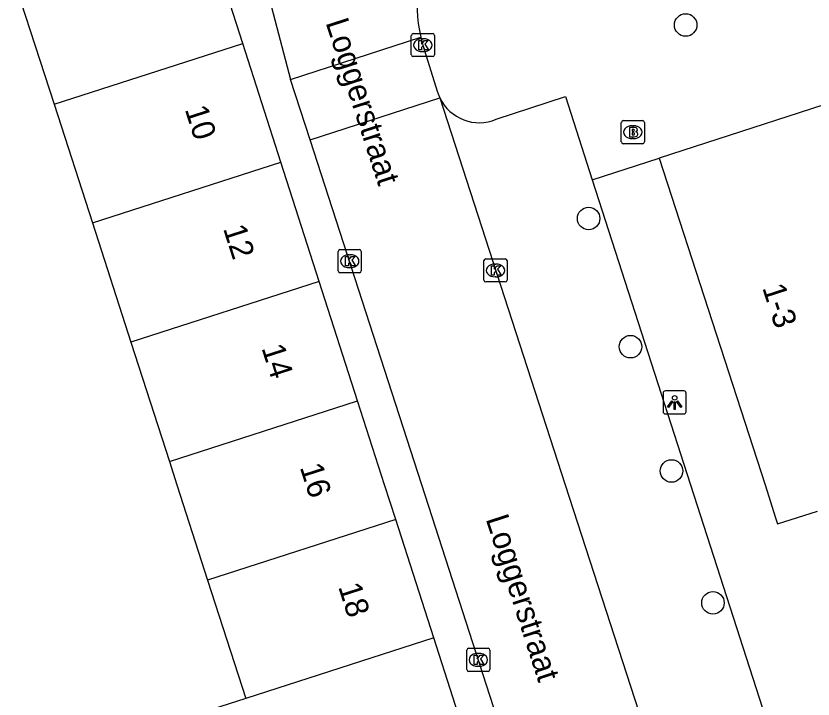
# Model space of a CAD drawing. Extents: x 159377 to 159983, y 382996 to 383595.
# Drawn here: x 159566.95 to 159601.57, y 383240.69 to 383270.37 of the extents above; entities that cross this region are included whole.
import ezdxf

# ---------------------------------------------------------------- set-up
doc = ezdxf.new("R2010")
doc.units = 0
for name, color, linetype in [('IMGEO_Boom', 7, 'Continuous'), ('IMGEO_Brandkraan', 7, 'Continuous'), ('IMGEO_Kolk', 7, 'Continuous'), ('IMGEO_Lichtpunt', 7, 'Continuous'), ('IMGEO_Openbare_ruimte_label', 7, 'Continuous'), ('IMGEO_Pand', 7, 'Continuous'), ('IMGEO_Pand_nummerreeks', 7, 'Continuous'), ('IMGEO_Rijbaan_lokaal_open', 7, 'Continuous'), ('IMGEO_Voetpad_open', 7, 'Continuous')]:
    doc.layers.add(name, color=color, linetype=linetype)

msp = doc.modelspace()

# ---------------------------------------------------------------- linework, layer by layer
at = {"layer": 'IMGEO_Boom'}
for centre in [(159596.038, 383269.973), (159591.824, 383261.57), (159593.642, 383256), (159595.425, 383250.6), (159597.225, 383244.877)]:
    msp.add_circle(centre, 0.489, dxfattribs=at)
at = {"layer": 'IMGEO_Brandkraan'}
for p, q in [((159593.244, 383264.892), (159593.244, 383265.744)), ((159593.319, 383265.818), (159594.171, 383265.818)), ((159594.245, 383265.744), (159594.245, 383264.892)), ((159593.732, 383265.598), (159593.757, 383265.598)), ((159593.755, 383265.038), (159593.73, 383265.038)), ((159594.171, 383264.818), (159593.319, 383264.818))]:
    msp.add_line(p, q, dxfattribs=at)
for points in [[(159593.244, 383264.892), (159593.244, 383265.744)], [(159593.319, 383265.818), (159594.171, 383265.818)], [(159594.245, 383265.744), (159594.245, 383264.892)], [(159593.592, 383265.518), (159593.592, 383265.118), (159593.805, 383265.118)], [(159593.823, 383265.518), (159593.592, 383265.518)], [(159593.771, 383265.437), (159593.717, 383265.437), (159593.717, 383265.361)], [(159593.717, 383265.361), (159593.77, 383265.361)], [(159593.779, 383265.285), (159593.717, 383265.285), (159593.717, 383265.204)], [(159593.717, 383265.204), (159593.779, 383265.204)], [(159594.171, 383264.818), (159593.319, 383264.818)]]:
    msp.add_lwpolyline(points, dxfattribs=at)
for centre, radius, start, end in [((159593.321, 383265.742), 0.0765, 91.552, 178.448), ((159593.321, 383265.742), 0.0765, 91.552, 178.448), ((159594.169, 383265.742), 0.0765, 1.552, 88.448), ((159594.169, 383265.742), 0.0765, 1.552, 88.448), ((159593.772, 383265.399), 0.0379, 267.8285, 90.9355), ((159593.827, 383265.373), 0.145, 59.4692, 91.5367), ((159593.852, 383265.42), 0.0922, 285.5137, 58.1501), ((159593.857, 383265.228), 0.105, 301.3115, 78.989), ((159593.78, 383265.244), 0.0404, 269.8759, 90.5077), ((159593.811, 383265.369), 0.251, 268.6676, 293.5347), ((159593.321, 383264.894), 0.0765, 181.552, 268.448), ((159593.321, 383264.894), 0.0765, 181.552, 268.448), ((159594.169, 383264.894), 0.0765, 271.552, 358.448), ((159594.169, 383264.894), 0.0765, 271.552, 358.448)]:
    msp.add_arc(centre, radius, start, end, dxfattribs=at)
for centre, major_axis, ratio, start_param, end_param in [((159593.731, 383265.318), (-0.387, 0.002), 0.722429, 4.712389, 7.853982), ((159593.756, 383265.318), (-0.39, 0.002), 0.717154, 1.570796, 4.712389)]:
    msp.add_ellipse(centre, major_axis=major_axis, ratio=ratio, start_param=start_param, end_param=end_param, dxfattribs=at)
at = {"layer": 'IMGEO_Kolk'}
for p, q in [((159584.122, 383268.672), (159584.122, 383269.524)), ((159584.197, 383269.598), (159585.049, 383269.598)), ((159585.123, 383269.524), (159585.123, 383268.672)), ((159584.61, 383269.378), (159584.635, 383269.378)), ((159584.633, 383268.818), (159584.608, 383268.818)), ((159585.049, 383268.598), (159584.197, 383268.598)), ((159580.947, 383259.288), (159580.947, 383260.14)), ((159581.022, 383260.214), (159581.874, 383260.214)), ((159581.948, 383260.14), (159581.948, 383259.288)), ((159581.435, 383259.994), (159581.46, 383259.994)), ((159587.353, 383259.811), (159588.205, 383259.811)), ((159581.458, 383259.434), (159581.433, 383259.434)), ((159587.278, 383258.885), (159587.278, 383259.737)), ((159587.766, 383259.591), (159587.791, 383259.591)), ((159588.279, 383259.737), (159588.279, 383258.885)), ((159581.874, 383259.214), (159581.022, 383259.214)), ((159588.205, 383258.811), (159587.353, 383258.811)), ((159587.789, 383259.031), (159587.764, 383259.031)), ((159586.532, 383241.971), (159586.532, 383242.823)), ((159586.607, 383242.897), (159587.459, 383242.897)), ((159587.533, 383242.823), (159587.533, 383241.971)), ((159587.02, 383242.677), (159587.045, 383242.677)), ((159587.043, 383242.117), (159587.018, 383242.117)), ((159587.459, 383241.897), (159586.607, 383241.897))]:
    msp.add_line(p, q, dxfattribs=at)
for points in [[(159584.122, 383268.672), (159584.122, 383269.524)], [(159584.197, 383269.598), (159585.049, 383269.598)], [(159585.123, 383269.524), (159585.123, 383268.672)], [(159584.443, 383269.298), (159584.566, 383269.298), (159584.566, 383269.147), (159584.696, 383269.298), (159584.86, 383269.298), (159584.714, 383269.147), (159584.867, 383268.898), (159584.715, 383268.898), (159584.63, 383269.062), (159584.566, 383268.995), (159584.566, 383268.898), (159584.443, 383268.898), (159584.443, 383269.298)], [(159585.049, 383268.598), (159584.197, 383268.598)], [(159580.947, 383259.288), (159580.947, 383260.14)], [(159581.022, 383260.214), (159581.874, 383260.214)], [(159581.948, 383260.14), (159581.948, 383259.288)], [(159581.268, 383259.914), (159581.391, 383259.914), (159581.391, 383259.763), (159581.521, 383259.914), (159581.685, 383259.914), (159581.539, 383259.763), (159581.692, 383259.514), (159581.54, 383259.514), (159581.455, 383259.678), (159581.391, 383259.611), (159581.391, 383259.514), (159581.268, 383259.514), (159581.268, 383259.914)], [(159587.353, 383259.811), (159588.205, 383259.811)], [(159587.278, 383258.885), (159587.278, 383259.737)], [(159587.599, 383259.511), (159587.722, 383259.511), (159587.722, 383259.36), (159587.852, 383259.511), (159588.016, 383259.511), (159587.87, 383259.36), (159588.023, 383259.111), (159587.871, 383259.111), (159587.786, 383259.275), (159587.722, 383259.208), (159587.722, 383259.111), (159587.599, 383259.111), (159587.599, 383259.511)], [(159588.279, 383259.737), (159588.279, 383258.885)], [(159581.874, 383259.214), (159581.022, 383259.214)], [(159588.205, 383258.811), (159587.353, 383258.811)], [(159586.532, 383241.971), (159586.532, 383242.823)], [(159586.607, 383242.897), (159587.459, 383242.897)], [(159587.533, 383242.823), (159587.533, 383241.971)], [(159586.853, 383242.597), (159586.976, 383242.597), (159586.976, 383242.446), (159587.106, 383242.597), (159587.27, 383242.597), (159587.124, 383242.446), (159587.277, 383242.197), (159587.125, 383242.197), (159587.04, 383242.361), (159586.976, 383242.294), (159586.976, 383242.197), (159586.853, 383242.197), (159586.853, 383242.597)], [(159587.459, 383241.897), (159586.607, 383241.897)]]:
    msp.add_lwpolyline(points, dxfattribs=at)
for centre, start, end in [((159584.199, 383269.522), 91.552, 178.448), ((159584.199, 383269.522), 91.552, 178.448), ((159585.047, 383269.522), 1.552, 88.448), ((159585.047, 383269.522), 1.552, 88.448), ((159584.199, 383268.674), 181.552, 268.448), ((159584.199, 383268.674), 181.552, 268.448), ((159585.047, 383268.674), 271.552, 358.448), ((159585.047, 383268.674), 271.552, 358.448), ((159581.024, 383260.138), 91.552, 178.448), ((159581.024, 383260.138), 91.552, 178.448), ((159581.872, 383260.138), 1.552, 88.448), ((159581.872, 383260.138), 1.552, 88.448), ((159587.355, 383259.735), 91.552, 178.448), ((159587.355, 383259.735), 91.552, 178.448), ((159588.203, 383259.735), 1.552, 88.448), ((159588.203, 383259.735), 1.552, 88.448), ((159581.024, 383259.29), 181.552, 268.448), ((159581.024, 383259.29), 181.552, 268.448), ((159581.872, 383259.29), 271.552, 358.448), ((159581.872, 383259.29), 271.552, 358.448), ((159587.355, 383258.887), 181.552, 268.448), ((159587.355, 383258.887), 181.552, 268.448), ((159588.203, 383258.887), 271.552, 358.448), ((159588.203, 383258.887), 271.552, 358.448), ((159586.609, 383242.821), 91.552, 178.448), ((159586.609, 383242.821), 91.552, 178.448), ((159587.457, 383242.821), 1.552, 88.448), ((159587.457, 383242.821), 1.552, 88.448), ((159586.609, 383241.973), 181.552, 268.448), ((159586.609, 383241.973), 181.552, 268.448), ((159587.457, 383241.973), 271.552, 358.448), ((159587.457, 383241.973), 271.552, 358.448)]:
    msp.add_arc(centre, 0.0765, start, end, dxfattribs=at)
for centre, major_axis, ratio, start_param, end_param in [((159584.609, 383269.098), (-0.387, 0.002), 0.722429, 4.712389, 7.853982), ((159584.634, 383269.098), (-0.39, 0.002), 0.717154, 1.570796, 4.712389), ((159581.434, 383259.714), (-0.387, 0.002), 0.722429, 4.712389, 7.853982), ((159581.459, 383259.714), (-0.39, 0.002), 0.717154, 1.570796, 4.712389), ((159587.765, 383259.311), (-0.387, 0.002), 0.722429, 4.712389, 7.853982), ((159587.79, 383259.311), (-0.39, 0.002), 0.717154, 1.570796, 4.712389), ((159587.019, 383242.397), (-0.387, 0.002), 0.722429, 4.712389, 7.853982), ((159587.044, 383242.397), (-0.39, 0.002), 0.717154, 1.570796, 4.712389)]:
    msp.add_ellipse(centre, major_axis=major_axis, ratio=ratio, start_param=start_param, end_param=end_param, dxfattribs=at)
at = {"layer": 'IMGEO_Lichtpunt'}
for p, q in [((159595.062, 383253.981), (159595.062, 383253.174)), ((159595.062, 383253.981), (159595.062, 383253.174)), ((159595.964, 383254.076), (159595.156, 383254.076)), ((159595.964, 383254.076), (159595.156, 383254.076)), ((159596.058, 383253.174), (159596.058, 383253.981)), ((159596.058, 383253.174), (159596.058, 383253.981)), ((159595.156, 383253.08), (159595.964, 383253.08)), ((159595.156, 383253.08), (159595.964, 383253.08))]:
    msp.add_line(p, q, dxfattribs=at)
for points in [[(159595.436, 383253.645), (159595.475, 383253.617), (159595.287, 383253.355), (159595.249, 383253.382), (159595.436, 383253.645)], [(159595.538, 383253.597), (159595.585, 383253.597), (159595.585, 383253.275), (159595.538, 383253.275), (159595.538, 383253.597)], [(159595.648, 383253.617), (159595.686, 383253.644), (159595.873, 383253.382), (159595.834, 383253.354), (159595.648, 383253.617)]]:
    msp.add_lwpolyline(points, dxfattribs=at)
msp.add_circle((159595.561, 383253.779), 0.0994, dxfattribs=at)
for centre, start, end in [((159595.156, 383253.981), 90, 180), ((159595.156, 383253.981), 90, 180), ((159595.964, 383253.981), 0, 90), ((159595.964, 383253.981), 0, 90), ((159595.156, 383253.174), 180, 270), ((159595.156, 383253.174), 180, 270), ((159595.964, 383253.174), 270, 0), ((159595.964, 383253.174), 270, 360)]:
    msp.add_arc(centre, 0.0946, start, end, dxfattribs=at)
at = {"layer": 'IMGEO_Pand'}
for points in [[(159620.206, 383277.256), (159619.644, 383278.868), (159619.419, 383278.79), (159602.593, 383272.92), (159604.548, 383267.316), (159594.888, 383264.187)], [(159576.801, 383269.171), (159575.151, 383274.304)], [(159566.947, 383271.661), (159568.603, 383266.531)], [(159568.603, 383266.531), (159576.801, 383269.171)], [(159578.456, 383264.019), (159576.801, 383269.171)], [(159568.603, 383266.531), (159570.266, 383261.38)], [(159570.266, 383261.38), (159578.456, 383264.019)], [(159580.121, 383258.838), (159578.456, 383264.019)], [(159594.888, 383264.187), (159599.486, 383250), (159599.941, 383248.569), (159600.026, 383248.302), (159601.761, 383248.862)], [(159570.266, 383261.38), (159571.937, 383256.202)], [(159580.121, 383258.838), (159571.937, 383256.202)], [(159581.789, 383253.648), (159580.121, 383258.838)], [(159571.937, 383256.202), (159573.612, 383251.014)], [(159573.612, 383251.014), (159581.789, 383253.648)], [(159583.444, 383248.497), (159582.961, 383250), (159581.789, 383253.648)], [(159573.612, 383251.014), (159573.939, 383250), (159575.274, 383245.865)], [(159583.444, 383248.497), (159575.274, 383245.865)], [(159585.097, 383243.354), (159583.444, 383248.497)], [(159575.274, 383245.865), (159576.933, 383240.724)], [(159585.097, 383243.354), (159576.933, 383240.724)], [(159586.752, 383238.201), (159585.097, 383243.354)], [(159576.933, 383240.724), (159574, 383239.779), (159575.659, 383234.63), (159578.595, 383235.575)]]:
    msp.add_lwpolyline(points, dxfattribs=at)
at = {"layer": 'IMGEO_Rijbaan_lokaal_open'}
for points in [[(159576.984, 383273.96), (159578.044, 383270.742), (159578.879, 383267.605)], [(159578.879, 383267.605), (159584.533, 383269.44)], [(159584.533, 383269.44), (159584.621, 383269.102), (159585.25, 383267.101), (159585.287, 383266.988), (159585.361, 383266.81)], [(159579.729, 383264.98), (159578.879, 383267.605)], [(159579.729, 383264.98), (159585.361, 383266.81)], [(159585.361, 383266.81), (159590.799, 383250), (159595.419, 383235.761)], [(159589.762, 383233.936), (159584.58, 383250), (159579.729, 383264.98)]]:
    msp.add_lwpolyline(points, dxfattribs=at)
msp.add_arc((159590.818, 383270.893), 6.451, 110.0178, 193.0148, dxfattribs=at)
at = {"layer": 'IMGEO_Voetpad_open'}
for points in [[(159587.814, 383265.876), (159590.812, 383266.87), (159591.98, 383263.245)], [(159591.98, 383263.245), (159594.888, 383264.187)], [(159591.98, 383263.245), (159596.25, 383250), (159612.043, 383200.997), (159609.174, 383200.07)]]:
    msp.add_lwpolyline(points, dxfattribs=at)
msp.add_arc((159587.078, 383267.63), 1.902, 205.5323, 292.7782, dxfattribs=at)

# ---------------------------------------------------------------- texts
at = {"layer": 'IMGEO_Openbare_ruimte_label'}
for rotation, p in [(287.9279, (159580.391, 383270.081)), (287.8734, (159587.346, 383248.523))]:
    msp.add_text('Loggerstraat', height=1, rotation=rotation, dxfattribs=at).set_placement(p)
at = {"layer": 'IMGEO_Pand_nummerreeks'}
for s, rotation, p in [('10', 287.815, (159574.274, 383266.312)), ('12', 287.815, (159575.938, 383261.133)), ('1-3', 287.9276, (159599.357, 383258.563)), ('14', 287.815, (159577.605, 383255.946)), ('16', 287.812, (159579.27, 383250.769)), ('18', 287.815, (159580.938, 383245.575))]:
    msp.add_text(s, height=1, rotation=rotation, dxfattribs=at).set_placement(p)

doc.saveas('drawing.dxf')
